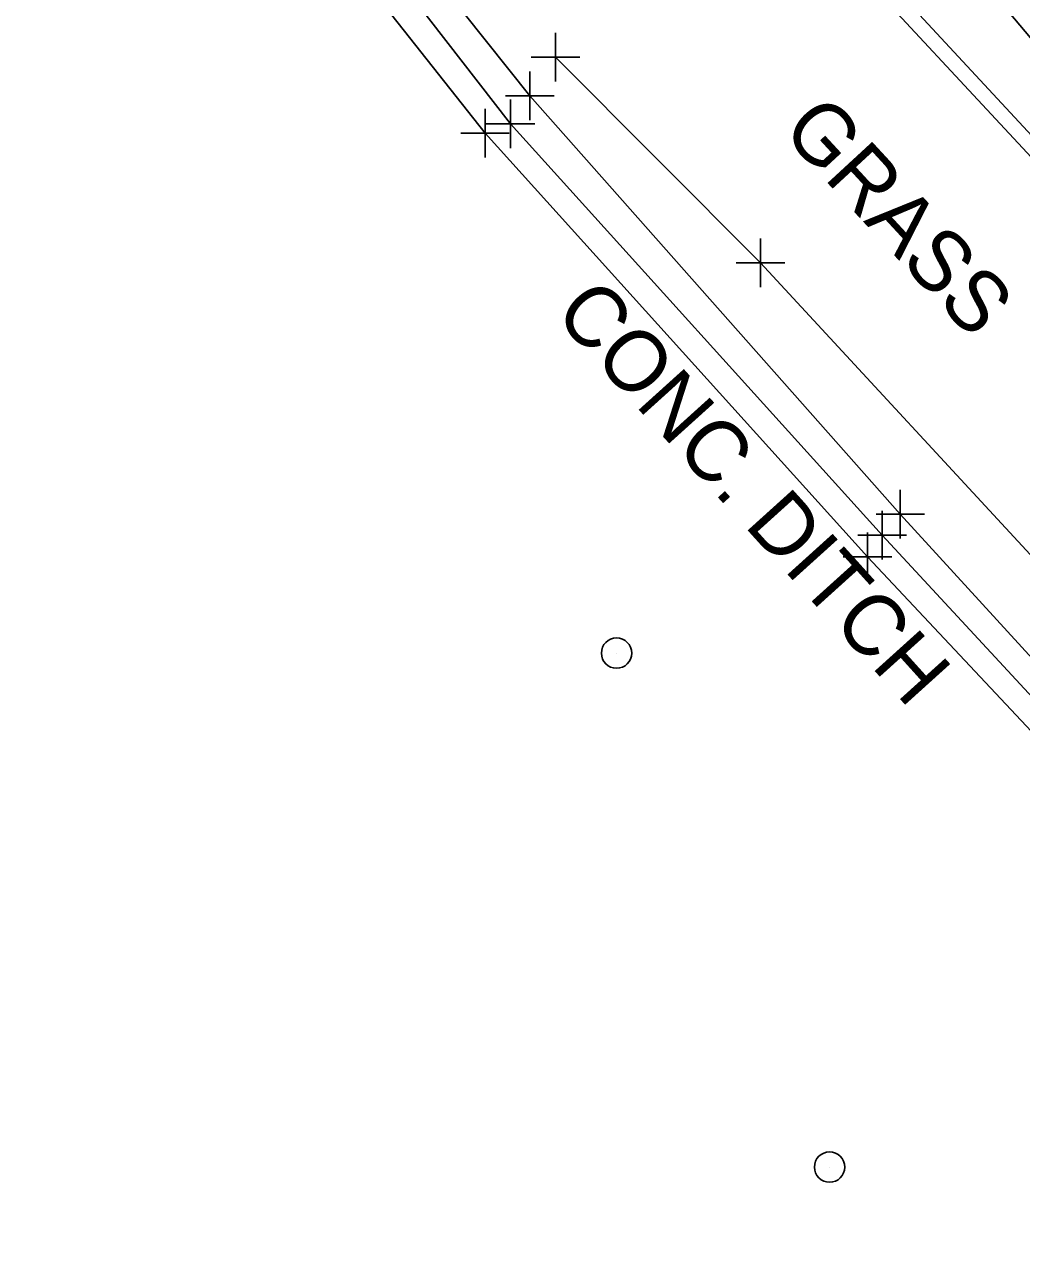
# Model space of a CAD drawing. Extents: x 0 to 1944463, y 0 to 420651.
# Drawn here: x 1943182.7 to 1943264.8, y 417235.5 to 417335.4 of the extents above; entities that cross this region are included whole.
import ezdxf

# ---------------------------------------------------------------- set-up
doc = ezdxf.new("R2010")
doc.units = 0
for name, color, linetype in [('SUR - DRG - Pipes and Culverts', 7, 'Continuous'), ('SUR - DRG - Pipes and Culverts - Points - Locators', 7, 'Continuous'), ('SUR - DRG - Pipes and Culverts Text', 7, 'Continuous'), ('SUR - DTM - Breaklines', 7, 'Continuous'), ('SUR - DTM - Breaklines - Points - Locators', 7, 'Continuous'), ('SUR - DTM - Spot Points - Locators', 7, 'Continuous'), ('SUR - TRAN - Features', 7, 'Continuous'), ('SUR - UTL - Fiber Optic Cable (Underground)', 7, 'Continuous'), ('SUR - VEG - Features Text', 7, 'Continuous')]:
    doc.layers.add(name, color=color, linetype=linetype)

msp = doc.modelspace()

# ---------------------------------------------------------------- linework, layer by layer
at = {"layer": 'SUR - DRG - Pipes and Culverts'}
for points in [[(1943306.855, 417247.978), (1943289.784, 417257.5), (1943283.915, 417263.16), (1943254.781, 417295.058), (1943224.294, 417329.482), (1943197.051, 417363.643)], [(1943305.862, 417246.088), (1943289.035, 417255.612), (1943280.758, 417260.995), (1943252.088, 417291.545), (1943220.601, 417326.41), (1943196.115, 417357.405)]]:
    msp.add_lwpolyline(points, dxfattribs=at)
at = {"layer": 'SUR - DRG - Pipes and Culverts - Points - Locators'}
for p, q in [((1943224.294, 417329.482), (1943224.294, 417331.482)), ((1943224.294, 417329.482), (1943222.294, 417329.482)), ((1943224.294, 417329.482), (1943226.294, 417329.482)), ((1943224.294, 417329.482), (1943224.294, 417327.482)), ((1943220.601, 417326.41), (1943220.601, 417328.41)), ((1943220.601, 417326.41), (1943218.601, 417326.41)), ((1943220.601, 417326.41), (1943222.601, 417326.41)), ((1943220.601, 417326.41), (1943220.601, 417324.41)), ((1943254.781, 417295.058), (1943254.781, 417297.058)), ((1943254.781, 417295.058), (1943252.781, 417295.058)), ((1943254.781, 417295.058), (1943256.781, 417295.058)), ((1943254.781, 417295.058), (1943254.781, 417293.058)), ((1943252.088, 417291.545), (1943252.088, 417293.545)), ((1943252.088, 417291.545), (1943250.088, 417291.545)), ((1943252.088, 417291.545), (1943254.088, 417291.545)), ((1943252.088, 417291.545), (1943252.088, 417289.545))]:
    msp.add_line(p, q, dxfattribs=at)
at = {"layer": 'SUR - DTM - Breaklines'}
for points in [[(1943198.046, 417414.134), (1943214.079, 417390.624), (1943227.284, 417369.761), (1943234.656, 417359.391), (1943251.574, 417339.468), (1943275.895, 417313.326), (1943305.21, 417281.554), (1943319.493, 417266.816), (1943326.151, 417258.389), (1943333.033, 417247.541), (1943335.935, 417239.942), (1943336.414, 417217.406)], [(1943306.58, 417247.082), (1943289.389, 417256.286), (1943282.191, 417262.111), (1943253.295, 417293.316), (1943222.689, 417327.178), (1943196.285, 417361.224)], [(1943302.769, 417192.969), (1943316.957, 417194.129), (1943325.403, 417222.632), (1943318.173, 417239.593), (1943286.555, 417270.931), (1943267.833, 417289.169), (1943243.263, 417315.732), (1943226.41, 417332.649)]]:
    msp.add_lwpolyline(points, dxfattribs=at)
at = {"layer": 'SUR - DTM - Breaklines - Points - Locators'}
for p, q in [((1943226.41, 417332.649), (1943226.41, 417334.649)), ((1943226.41, 417332.649), (1943224.41, 417332.649)), ((1943226.41, 417332.649), (1943228.41, 417332.649)), ((1943226.41, 417332.649), (1943226.41, 417330.649)), ((1943222.689, 417327.178), (1943222.689, 417329.178)), ((1943222.689, 417327.178), (1943220.689, 417327.178)), ((1943222.689, 417327.178), (1943224.689, 417327.178)), ((1943222.689, 417327.178), (1943222.689, 417325.178)), ((1943243.263, 417315.732), (1943243.263, 417317.732)), ((1943243.263, 417315.732), (1943241.263, 417315.732)), ((1943243.263, 417315.732), (1943245.263, 417315.732)), ((1943243.263, 417315.732), (1943243.263, 417313.732)), ((1943253.295, 417293.316), (1943253.295, 417295.316)), ((1943253.295, 417293.316), (1943251.295, 417293.316)), ((1943253.295, 417293.316), (1943255.295, 417293.316)), ((1943253.295, 417293.316), (1943253.295, 417291.316))]:
    msp.add_line(p, q, dxfattribs=at)
at = {"layer": 'SUR - DTM - Spot Points - Locators'}
for p, q in [((1943231.438, 417283.603), (1943231.438, 417283.603)), ((1943248.97, 417241.308), (1943248.97, 417241.308))]:
    msp.add_line(p, q, dxfattribs=at)
for centre in [(1943231.427, 417283.614), (1943248.959, 417241.319)]:
    msp.add_circle(centre, 1.25, dxfattribs=at)
at = {"layer": 'SUR - TRAN - Features'}
msp.add_lwpolyline([(1943195.097, 417419.012), (1943198.722, 417414.702), (1943214.442, 417392.884), (1943228.699, 417370.699), (1943235.53, 417360.844), (1943252.431, 417340.382), (1943276.667, 417314.283), (1943306.333, 417282.353), (1943320.414, 417267.545), (1943327.507, 417259.182), (1943334.722, 417247.787), (1943337.989, 417240.637)], dxfattribs=at)
at = {"layer": 'SUR - UTL - Fiber Optic Cable (Underground)'}
msp.add_lwpolyline([(1943675.935, 416874.811), (1943301.532, 417291.453), (1943229.017, 417377.593), (1943204.769, 417412.08), (1943079.474, 417545.559), (1943001.447, 417611.824), (1942943.851, 417666.04), (1942875.969, 417717.873), (1942785.445, 417773.544), (1942671.047, 417813.855), (1942647.996, 417834.422), (1942364.461, 417940.541)], dxfattribs=at)

# ---------------------------------------------------------------- texts
at = {"layer": 'SUR - DRG - Pipes and Culverts Text'}
msp.add_text('CONC. DITCH', height=4.99999, rotation=312.08491, dxfattribs=at).set_placement((1943226.165, 417311.488))
at = {"layer": 'SUR - VEG - Features Text'}
msp.add_text('GRASS', height=5, rotation=312.67283, dxfattribs=at).set_placement((1943244.891, 417326.524))

doc.saveas('drawing.dxf')
